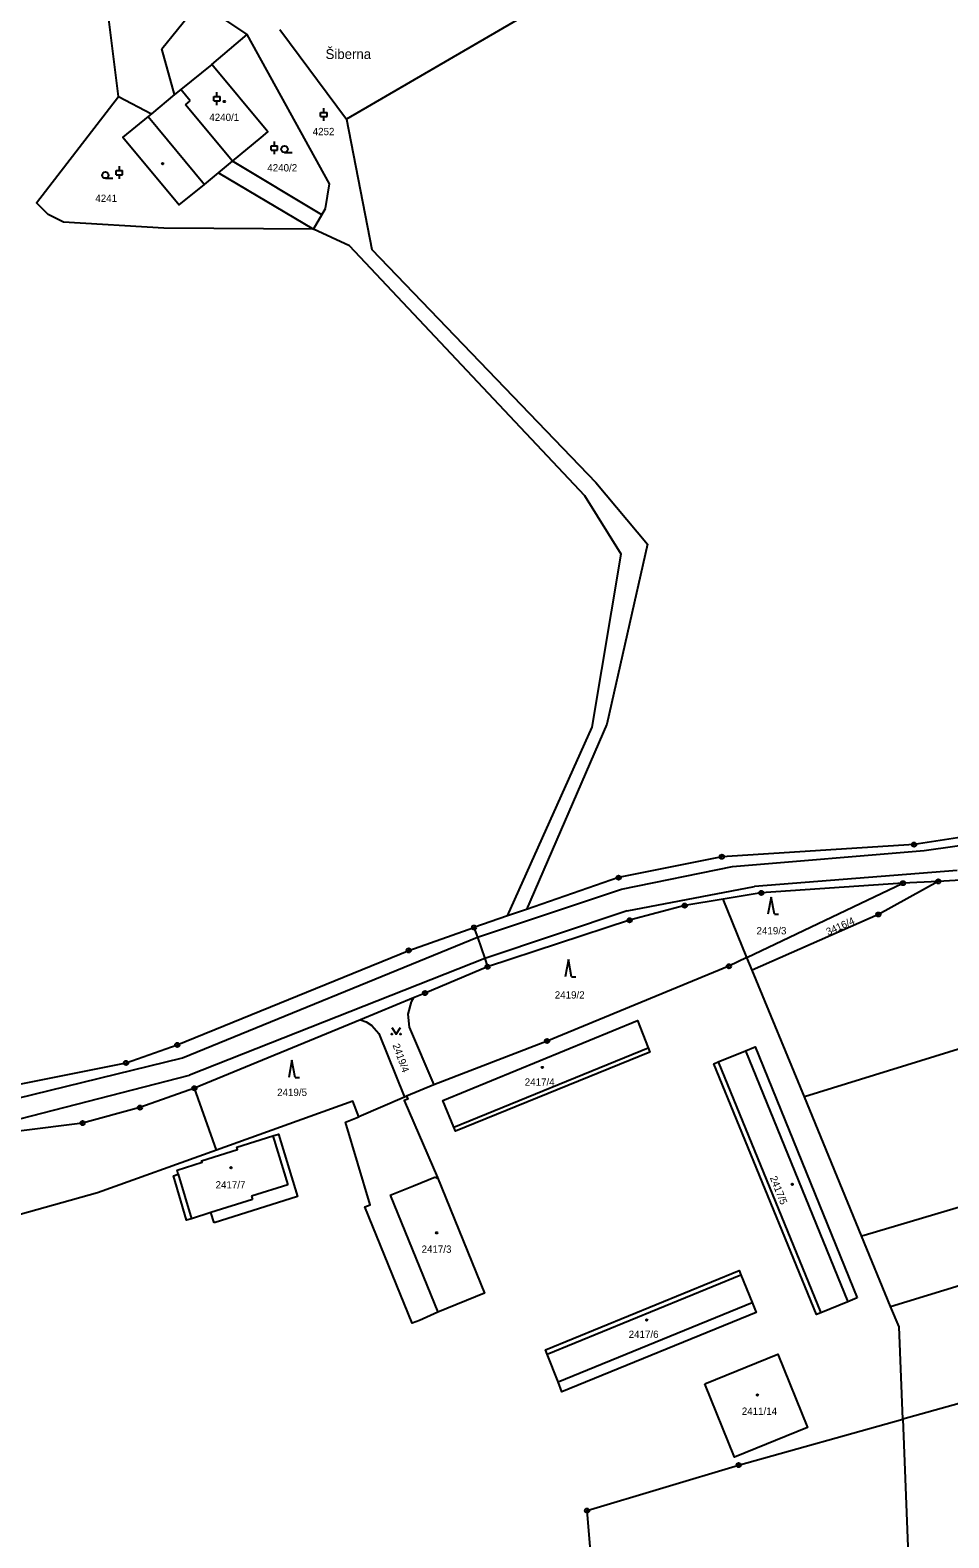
# Model space of a CAD drawing. Extents: x -733394 to -722299, y -1082822 to -1075049.
# Drawn here: x -729765.9 to -729552.1, y -1080085.2 to -1079734.5 of the extents above; entities that cross this region are included whole.
import ezdxf

# ---------------------------------------------------------------- set-up
doc = ezdxf.new("R2010")
doc.units = 0
for name, color, linetype in [('Hranice parcel', 7, 'Continuous'), ('Parcelní čísla', 7, 'Continuous'), ('Pop  PČ popisy', 7, 'Continuous'), ('Vnitřní kresba', 7, 'Continuous'), ('Značky bodu BP', 7, 'Continuous'), ('Značky budov', 7, 'Continuous'), ('Značky kultur', 7, 'Continuous')]:
    doc.layers.add(name, color=color, linetype=linetype)

msp = doc.modelspace()

# ---------------------------------------------------------------- linework, layer by layer
at = {"layer": 'Hranice parcel'}
for p, q in [((-729735.22, -1079738.84), (-729727.95, -1079729.86)), ((-729707.73, -1079734.35), (-729692.24, -1079755.2)), ((-729718.78, -1079764.98), (-729712.14, -1079759.47)), ((-729698, -1079777.46), (-729718.78, -1079764.98)), ((-729699.9, -1079780.8), (-729698, -1079777.46)), ((-729698, -1079777.46), (-729697.12, -1079775.96)), ((-729554.56, -1079932.52), (-729562.76, -1079932.92)), ((-729599.06, -1079950.23), (-729562.76, -1079932.92)), ((-729650.34, -1079939.02), (-729654.77, -1079940.55)), ((-729599.06, -1079950.23), (-729604.64, -1079936.68)), ((-729654.77, -1079940.55), (-729662.58, -1079943.24)), ((-729597.84, -1079953.2), (-729599.06, -1079950.23)), ((-729585.71, -1079982.62), (-729597.84, -1079953.2)), ((-729676.68, -1079959.6), (-729689, -1079964.69)), ((-729689, -1079964.69), (-729727.64, -1079980.64)), ((-729722.5, -1079995.01), (-729727.64, -1079980.64)), ((-729671.9, -1079979.84), (-729678.27, -1079982.5)), ((-729678.75, -1079982.7), (-729689.41, -1079987.27)), ((-729678.27, -1079982.5), (-729678.75, -1079982.7)), ((-729572.38, -1080014.98), (-729585.71, -1079982.62)), ((-729565.64, -1080031.37), (-729572.38, -1080014.98)), ((-729562.8, -1080057.65), (-729560.01, -1080126.92))]:
    msp.add_line(p, q, dxfattribs=at)
for points in [[(-729426.18, -1079602.86), (-729497.25, -1079641.79), (-729692.24, -1079755.2)], [(-729745.32, -1079749.96), (-729748.93, -1079720.72), (-729744.98, -1079715.54)], [(-729697.12, -1079775.96), (-729696.2, -1079770.23), (-729715.34, -1079735.51), (-729720.06, -1079732.33), (-729727.95, -1079729.86)], [(-729730.77, -1079748.29), (-729732.23, -1079749.49), (-729735.22, -1079738.84)], [(-729710.94, -1079757.67), (-729723.61, -1079742.5), (-729730.77, -1079748.29)], [(-729393, -1079741.04), (-729396.69, -1079755.42), (-729409.34, -1079769.58), (-729431.05, -1079794.75), (-729450.87, -1079816.13), (-729479.14, -1079847.37), (-729486.14, -1079856.74), (-729509.81, -1079888.93), (-729527.42, -1079913.39), (-729531.62, -1079917.21), (-729537.99, -1079920.53), (-729560.17, -1079923.94), (-729604.91, -1079926.77), (-729628.92, -1079931.64), (-729650.34, -1079939.02)], [(-729699.9, -1079780.8), (-729734.74, -1079780.52), (-729758.1, -1079779.13), (-729761.63, -1079777.35), (-729764.35, -1079774.64), (-729745.32, -1079749.96)], [(-729745.32, -1079749.96), (-729737.58, -1079753.92), (-729738.41, -1079754.61)], [(-729738.41, -1079754.61), (-729744.29, -1079759.38), (-729731.18, -1079775.16), (-729725.32, -1079770.38), (-729722.03, -1079767.66), (-729699.9, -1079780.8)], [(-729692.24, -1079755.2), (-729686.35, -1079785.52), (-729634.26, -1079839.75), (-729622.22, -1079854.06), (-729631.69, -1079895.92), (-729650.34, -1079939.02)], [(-729712.14, -1079759.47), (-729710.55, -1079758.15), (-729710.94, -1079757.67)], [(-729654.77, -1079940.55), (-729635.08, -1079896.62), (-729628.32, -1079856.36), (-729636.82, -1079842.84), (-729691.58, -1079784.69), (-729699.9, -1079780.8)], [(-729514.52, -1079913.4), (-729518.27, -1079917.96), (-729524.89, -1079924.56), (-729533.73, -1079929.47), (-729546.69, -1079932.06), (-729554.56, -1079932.52)], [(-729554.56, -1079932.52), (-729568.49, -1079940.21), (-729597.84, -1079953.2)], [(-729562.76, -1079932.92), (-729595.73, -1079935.2), (-729604.64, -1079936.68)], [(-729604.64, -1079936.68), (-729613.54, -1079938.15), (-729626.36, -1079941.55), (-729659.41, -1079952.37)], [(-729896.21, -1079994.88), (-729878.8, -1079992.58), (-729823.21, -1079985.81), (-729769.53, -1079979.89), (-729743.53, -1079974.73), (-729731.62, -1079970.56), (-729677.77, -1079948.58), (-729662.58, -1079943.24)], [(-729662.58, -1079943.24), (-729661.8, -1079945.49), (-729660.06, -1079950.48), (-729659.41, -1079952.37)], [(-729599.06, -1079950.23), (-729603.27, -1079952.24), (-729645.58, -1079969.64), (-729671.9, -1079979.84)], [(-729659.41, -1079952.37), (-729673.95, -1079958.48), (-729676.68, -1079959.6)], [(-729676.68, -1079959.6), (-729677.2, -1079960.52), (-729677.94, -1079963.37), (-729677.67, -1079966.44), (-729671.9, -1079979.84)], [(-729396.38, -1079962.31), (-729447.28, -1079958.27), (-729506.69, -1079962.69), (-729542.32, -1079969.19), (-729585.71, -1079982.62)], [(-729689, -1079964.69), (-729687.64, -1079965.21), (-729686.36, -1079966.07), (-729684.74, -1079967.89), (-729678.75, -1079982.7)], [(-729667.3, -1079989.69), (-729669.82, -1079983.47), (-729624.55, -1079964.89), (-729622.04, -1079971.2), (-729621.7, -1079972.2), (-729666.91, -1079990.65), (-729667.3, -1079989.69)], [(-729573.39, -1080029.38), (-729575.62, -1080030.29), (-729581.9, -1080032.85), (-729582.87, -1080033.24), (-729606.76, -1079974.93), (-729605.78, -1079974.52), (-729599.43, -1079971.91), (-729597.17, -1079970.99), (-729573.39, -1080029.38)], [(-729572.38, -1080014.98), (-729571.76, -1080014.77), (-729496.1, -1079992.29), (-729438.14, -1079980.7), (-729397.35, -1079976.13)], [(-729727.64, -1079980.64), (-729740.32, -1079985.13), (-729753.64, -1079988.73), (-729767.86, -1079990.52), (-729775.43, -1079991.39), (-729789.82, -1079993.05), (-729821.43, -1079996.68), (-729877.29, -1080003.07), (-729885.95, -1080004.4), (-729892.48, -1080007.8)], [(-729689.41, -1079987.27), (-729690.81, -1079983.61), (-729722.5, -1079995.01)], [(-729678.27, -1079982.5), (-729678, -1079983.15), (-729678.85, -1079983.5), (-729671.11, -1080001.41), (-729660.14, -1080028.29), (-729670.98, -1080032.75), (-729675.28, -1080034.63), (-729676.93, -1080035.29), (-729687.96, -1080008.22), (-729686.74, -1080007.72), (-729692.47, -1079988.56), (-729689.41, -1079987.27)], [(-729565.64, -1080031.37), (-729493.03, -1080009.17), (-729436.31, -1079992.96), (-729397.1, -1079985.13)], [(-729723.06, -1080011.95), (-729723.81, -1080009.55), (-729728.33, -1080010.97), (-729729.48, -1080011.31), (-729732.53, -1080000.99), (-729731.38, -1080000.65), (-729731.66, -1079999.69), (-729725.86, -1079997.84), (-729725.97, -1079997.51), (-729717.6, -1079994.9), (-729717.78, -1079994.33), (-729709.39, -1079991.69), (-729708.09, -1079991.29), (-729703.61, -1080005.79), (-729723.06, -1080011.95)], [(-729722.5, -1079995.01), (-729750.19, -1080004.98), (-729772.58, -1080011.24), (-729787.71, -1080015.49)], [(-729395.98, -1080006.81), (-729494.49, -1080038.62), (-729562.8, -1080057.65)], [(-729643.03, -1080048.95), (-729645.56, -1080042.49), (-729645.95, -1080041.51), (-729600.88, -1080023.05), (-729600.48, -1080024.03), (-729597.84, -1080030.48), (-729596.91, -1080032.77), (-729642.13, -1080051.25), (-729643.03, -1080048.95)], [(-729562.8, -1080057.65), (-729563.67, -1080036.14), (-729565.64, -1080031.37)], [(-729608.87, -1080049.39), (-729591.9, -1080042.51), (-729584.96, -1080059.53), (-729601.96, -1080066.46), (-729608.87, -1080049.39)], [(-729614.59, -1080139.42), (-729624.39, -1080140.57), (-729633.35, -1080113.47), (-729636.28, -1080078.87), (-729601, -1080068.29), (-729562.8, -1080057.65)]]:
    msp.add_lwpolyline(points, dxfattribs=at)
at = {"layer": 'Vnitřní kresba'}
for p, q in [((-729723.61, -1079742.5), (-729715.34, -1079735.51)), ((-729732.23, -1079749.49), (-729737.58, -1079753.92)), ((-729728.61, -1079750.96), (-729730.77, -1079748.29)), ((-729729.73, -1079751.86), (-729728.61, -1079750.96)), ((-729718.78, -1079764.98), (-729729.73, -1079751.86)), ((-729738.41, -1079754.61), (-729725.32, -1079770.38)), ((-729722.03, -1079767.66), (-729718.78, -1079764.98)), ((-729602.41, -1079929.06), (-729557.85, -1079925.34)), ((-729557.85, -1079925.34), (-729537.12, -1079922.35)), ((-729628.23, -1079934.31), (-729602.41, -1079929.06)), ((-729550.12, -1079929.99), (-729597.35, -1079933.72)), ((-729661.8, -1079945.49), (-729628.23, -1079934.31)), ((-729626.93, -1079939.33), (-729597.35, -1079933.72)), ((-729626.93, -1079939.33), (-729660.06, -1079950.48)), ((-729730.42, -1079973.53), (-729661.8, -1079945.49)), ((-729660.06, -1079950.48), (-729728.78, -1079977.62)), ((-729667.3, -1079989.69), (-729622.04, -1079971.2)), ((-729769.04, -1079983.04), (-729730.42, -1079973.53)), ((-729605.78, -1079974.52), (-729581.9, -1080032.85)), ((-729599.43, -1079971.91), (-729575.62, -1080030.29)), ((-729768.29, -1079987.76), (-729728.78, -1079977.62)), ((-729709.39, -1079991.69), (-729705.86, -1080003.1)), ((-729731.38, -1080000.65), (-729728.33, -1080010.97)), ((-729676.69, -1080003.3), (-729671.5, -1080001.25)), ((-729671.5, -1080001.25), (-729671.39, -1080001.52)), ((-729671.39, -1080001.52), (-729671.11, -1080001.41)), ((-729714.09, -1080006.5), (-729723.81, -1080009.55)), ((-729705.86, -1080003.1), (-729714.32, -1080005.75)), ((-729714.32, -1080005.75), (-729714.09, -1080006.5)), ((-729682.05, -1080005.52), (-729676.69, -1080003.3)), ((-729682.05, -1080005.52), (-729670.98, -1080032.75)), ((-729645.56, -1080042.49), (-729600.48, -1080024.03)), ((-729643.03, -1080048.95), (-729597.84, -1080030.48))]:
    msp.add_line(p, q, dxfattribs=at)
at = {"layer": 'Značky bodu BP'}
for centre, radius in [((-729560.17, -1079923.94), 0.5), ((-729560.17, -1079923.94), 0.0303), ((-729604.91, -1079926.77), 0.5), ((-729604.91, -1079926.77), 0.0303), ((-729628.92, -1079931.64), 0.5), ((-729628.92, -1079931.64), 0.0303), ((-729562.76, -1079932.92), 0.5), ((-729554.56, -1079932.52), 0.5), ((-729554.56, -1079932.52), 0.0303), ((-729595.73, -1079935.2), 0.5), ((-729595.73, -1079935.2), 0.0303), ((-729562.76, -1079932.92), 0.0303), ((-729613.54, -1079938.15), 0.5), ((-729613.54, -1079938.15), 0.0303), ((-729568.49, -1079940.21), 0.5), ((-729662.58, -1079943.24), 0.5), ((-729662.58, -1079943.24), 0.0303), ((-729626.36, -1079941.55), 0.5), ((-729626.36, -1079941.55), 0.0303), ((-729568.49, -1079940.21), 0.0303), ((-729677.77, -1079948.58), 0.5), ((-729677.77, -1079948.58), 0.0303), ((-729659.41, -1079952.37), 0.5), ((-729659.41, -1079952.37), 0.0303), ((-729603.27, -1079952.24), 0.5), ((-729603.27, -1079952.24), 0.0303), ((-729673.95, -1079958.48), 0.5), ((-729673.95, -1079958.48), 0.0303), ((-729731.62, -1079970.56), 0.5), ((-729731.62, -1079970.56), 0.0303), ((-729645.58, -1079969.64), 0.5), ((-729645.58, -1079969.64), 0.0303), ((-729743.53, -1079974.73), 0.5), ((-729743.53, -1079974.73), 0.0303), ((-729727.64, -1079980.64), 0.5), ((-729727.64, -1079980.64), 0.0303), ((-729740.32, -1079985.13), 0.5), ((-729740.32, -1079985.13), 0.0303), ((-729753.64, -1079988.73), 0.5), ((-729753.64, -1079988.73), 0.0303), ((-729601, -1080068.29), 0.5), ((-729601, -1080068.29), 0.0303), ((-729636.28, -1080078.87), 0.5), ((-729636.28, -1080078.87), 0.0303)]:
    msp.add_circle(centre, radius, dxfattribs=at)
at = {"layer": 'Značky budov'}
for centre in [(-729720.67, -1079751.09), (-729735.01, -1079765.55), (-729646.68, -1079975.79), (-729719.12, -1079999.09), (-729588.53, -1080002.99), (-729671.26, -1080014.27), (-729622.38, -1080034.56), (-729596.63, -1080052)]:
    msp.add_circle(centre, 0.175, dxfattribs=at)
at = {"layer": 'Značky kultur'}
for p, q in [((-729723.13, -1079749.93), (-729721.63, -1079749.93)), ((-729723.13, -1079750.93), (-729723.13, -1079749.93)), ((-729722.38, -1079749.93), (-729722.38, -1079748.93)), ((-729721.63, -1079750.93), (-729721.63, -1079749.93)), ((-729723.13, -1079750.93), (-729721.63, -1079750.93)), ((-729722.38, -1079751.93), (-729722.38, -1079750.93)), ((-729698.28, -1079753.61), (-729696.78, -1079753.61)), ((-729698.28, -1079754.61), (-729698.28, -1079753.61)), ((-729697.53, -1079753.61), (-729697.53, -1079752.61)), ((-729696.78, -1079754.61), (-729696.78, -1079753.61)), ((-729698.28, -1079754.61), (-729696.78, -1079754.61)), ((-729697.53, -1079755.61), (-729697.53, -1079754.61)), ((-729709.02, -1079761.37), (-729709.02, -1079760.37)), ((-729709.77, -1079761.37), (-729708.27, -1079761.37)), ((-729709.77, -1079762.37), (-729709.77, -1079761.37)), ((-729709.77, -1079762.37), (-729708.27, -1079762.37)), ((-729709.02, -1079763.37), (-729709.02, -1079762.37)), ((-729708.27, -1079762.37), (-729708.27, -1079761.37)), ((-729706.66, -1079762.92), (-729704.91, -1079762.92)), ((-729745.85, -1079767.11), (-729744.35, -1079767.11)), ((-729745.85, -1079768.11), (-729745.85, -1079767.11)), ((-729745.1, -1079767.11), (-729745.1, -1079766.11)), ((-729744.35, -1079768.11), (-729744.35, -1079767.11)), ((-729748.36, -1079768.95), (-729746.61, -1079768.95)), ((-729745.85, -1079768.11), (-729744.35, -1079768.11)), ((-729745.1, -1079769.11), (-729745.1, -1079768.11)), ((-729593.44, -1079936.15), (-729594.19, -1079940.15)), ((-729592.69, -1079940.15), (-729593.44, -1079936.15)), ((-729592.69, -1079940.15), (-729591.69, -1079940.15)), ((-729640.61, -1079950.69), (-729641.36, -1079954.69)), ((-729639.86, -1079954.69), (-729640.61, -1079950.69)), ((-729639.86, -1079954.69), (-729638.86, -1079954.69)), ((-729704.93, -1079974.11), (-729705.68, -1079978.11)), ((-729704.18, -1079978.11), (-729704.93, -1079974.11)), ((-729704.18, -1079978.11), (-729703.18, -1079978.11))]:
    msp.add_line(p, q, dxfattribs=at)
msp.add_lwpolyline([(-729681.7, -1079966.52), (-729680.7, -1079968.02), (-729679.7, -1079966.52)], dxfattribs=at)
for centre, radius in [((-729706.66, -1079762.17), 0.75), ((-729748.36, -1079768.2), 0.75), ((-729681.7, -1079968.02), 0.1), ((-729679.7, -1079968.02), 0.1)]:
    msp.add_circle(centre, radius, dxfattribs=at)

# ---------------------------------------------------------------- texts
at = {"layer": 'Parcelní čísla'}
for s, p in [('4240/1', (-729724.17, -1079755.61)), ('4252', (-729700.11, -1079758.92)), ('4240/2', (-729710.68, -1079767.36)), ('4241', (-729750.69, -1079774.45)), ('2419/3', (-729596.84, -1079944.84)), ('2419/2', (-729643.79, -1079959.77)), ('2417/4', (-729650.78, -1079980.04)), ('2419/5', (-729708.39, -1079982.43)), ('2417/7', (-729722.71, -1080003.95)), ('2417/3', (-729674.78, -1080018.91)), ('2417/6', (-729626.59, -1080038.72)), ('2411/14', (-729600.27, -1080056.61))]:
    msp.add_text(s, height=1.7, dxfattribs=at).set_placement(p)
for s, rotation, p in [('3416/4', 24, (-729580.19, -1079945.12)), ('2419/4', 290, (-729681.56, -1079970.6)), ('2417/5', 292, (-729593.77, -1080001.44))]:
    msp.add_text(s, height=1.7, rotation=rotation, dxfattribs=at).set_placement(p)
at = {"layer": 'Pop  PČ popisy'}
msp.add_text('Šiberna', height=2.3, dxfattribs=at).set_placement((-729697.12, -1079741.2))

doc.saveas('drawing.dxf')
